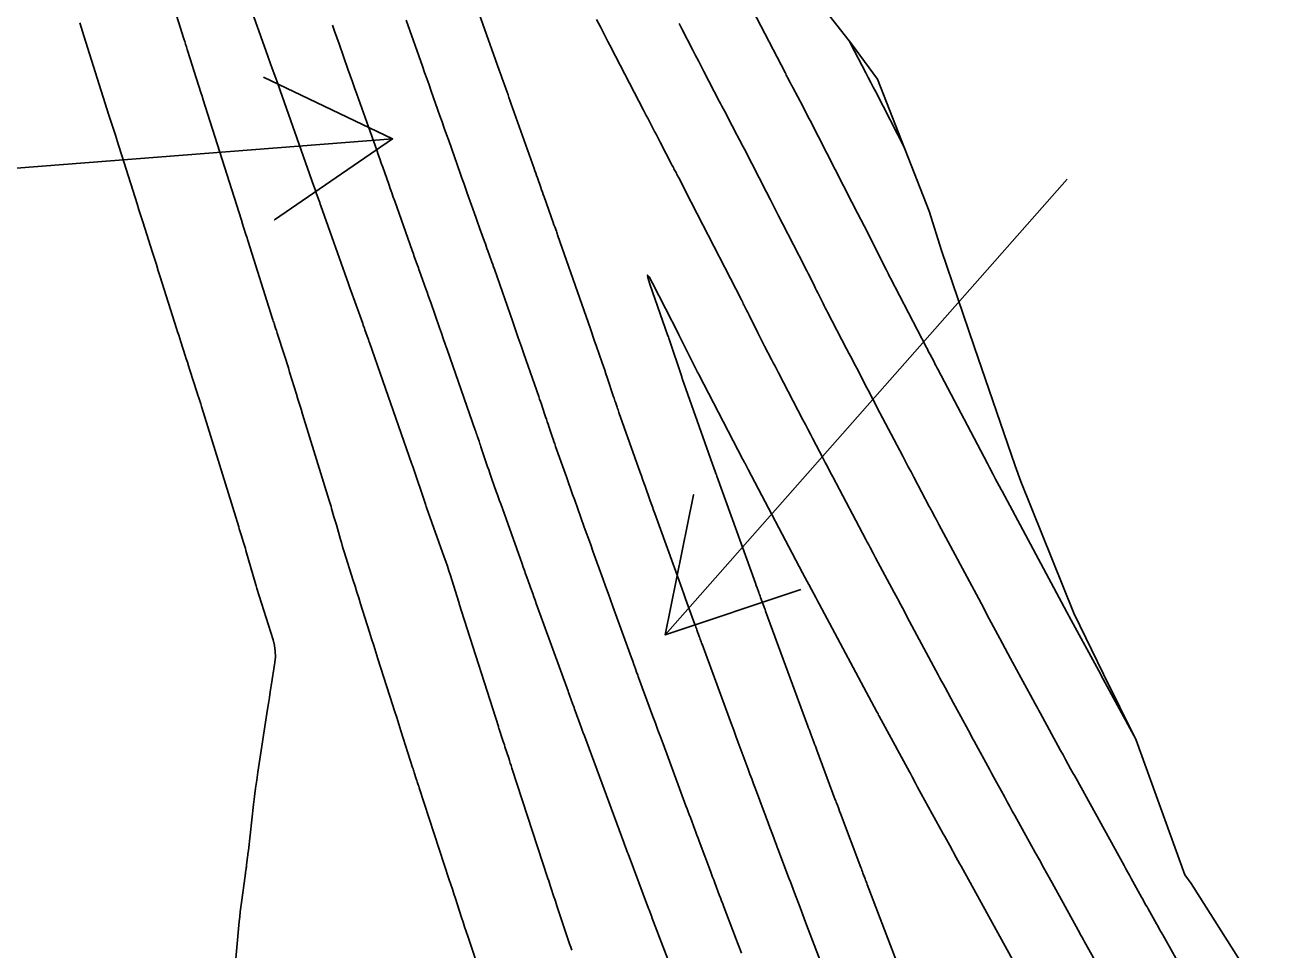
# Model space of a CAD drawing. Extents: x 954385 to 988206, y 1868364 to 1924553.
# Drawn here: x 955263.4 to 955316.1, y 1923586.6 to 1923625.4 of the extents above; entities that cross this region are included whole.
import ezdxf

# ---------------------------------------------------------------- set-up
doc = ezdxf.new("R2010")
doc.units = 0
for name, color, linetype in [('24', 7, 'Continuous'), ('26', 7, 'Continuous'), ('6', 7, 'Continuous'), ('7', 7, 'Continuous'), ('Default', 7, 'Continuous')]:
    doc.layers.add(name, color=color, linetype=linetype)

msp = doc.modelspace()

# ---------------------------------------------------------------- linework, layer by layer
at = {"layer": '24'}
msp.add_lwpolyline([(955273.267, 1923656.841), (955279.531, 1923648.743), (955286.148, 1923640.812), (955292.054, 1923632.545), (955295.488, 1923627.927), (955298.082, 1923624.602), (955299.179, 1923623.124), (955301.346, 1923617.593), (955301.863, 1923615.934), (955303.227, 1923611.911), (955304.954, 1923606.907), (955305.182, 1923606.255), (955307.412, 1923600.728), (955308.662, 1923598.17), (955310.032, 1923595.397), (955312.07, 1923589.755), (955312.339, 1923589.398), (955315.279, 1923584.732)], dxfattribs=at)
at = {"layer": '26'}
for points in [[(955257.131, 1923618.928), (955278.83, 1923620.616), (955273.883, 1923617.222), (955278.83, 1923620.616), (955273.417, 1923623.204)], [(955307.131, 1923618.928), (955290.272, 1923599.814), (955291.459, 1923605.695), (955290.272, 1923599.814), (955295.959, 1923601.726)]]:
    msp.add_lwpolyline(points, dxfattribs=at)
at = {"layer": '6'}
for points in [[(955309.934, 1923595.595), (955308.562, 1923598.109), (955308.539, 1923598.151), (955307.218, 1923600.589), (955307.201, 1923600.62), (955307.185, 1923600.65), (955307.12, 1923600.772), (955304.398, 1923605.85), (955304.365, 1923605.912), (955304.362, 1923605.918), (955304.131, 1923606.353), (955304.102, 1923606.407), (955304.073, 1923606.462), (955304.044, 1923606.516), (955304.016, 1923606.571), (955303.872, 1923606.844), (955303.786, 1923607.007), (955301.704, 1923610.961), (955301.664, 1923611.037), (955301.624, 1923611.113), (955301.584, 1923611.189), (955301.545, 1923611.265), (955301.386, 1923611.569), (955301.347, 1923611.645), (955301.307, 1923611.721), (955301.268, 1923611.797), (955301.228, 1923611.873), (955299.717, 1923614.776), (955299.696, 1923614.817), (955299.675, 1923614.857), (955299.655, 1923614.898), (955299.634, 1923614.938), (955299.533, 1923615.142), (955299.472, 1923615.264), (955299.059, 1923616.094), (955298.983, 1923616.246), (955298.907, 1923616.398), (955298.83, 1923616.549), (955298.753, 1923616.7), (955298.342, 1923617.5), (955298.1, 1923617.971), (955296.346, 1923621.386), (955296.269, 1923621.535), (955296.191, 1923621.685), (955296.114, 1923621.834), (955296.036, 1923621.983), (955295.621, 1923622.773), (955295.594, 1923622.825), (955295.567, 1923622.877), (955295.54, 1923622.929), (955295.513, 1923622.981), (955295.404, 1923623.189), (955295.377, 1923623.241), (955295.35, 1923623.293), (955295.323, 1923623.345), (955295.296, 1923623.397), (955293.943, 1923626.004)], [(955276.305, 1923625.393), (955276.399, 1923625.129), (955276.493, 1923624.865), (955276.586, 1923624.601), (955276.96, 1923623.545), (955277.054, 1923623.281), (955277.147, 1923623.017), (955277.241, 1923622.753), (955277.334, 1923622.489), (955278.166, 1923620.138), (955278.229, 1923619.96), (955278.292, 1923619.782), (955278.355, 1923619.604), (955278.418, 1923619.425), (955278.669, 1923618.712), (955278.732, 1923618.534), (955278.795, 1923618.356), (955278.858, 1923618.178), (955278.922, 1923618), (955279.653, 1923615.939), (955279.679, 1923615.866), (955279.704, 1923615.793), (955279.73, 1923615.721), (955279.756, 1923615.648), (955279.86, 1923615.356), (955279.886, 1923615.284), (955279.913, 1923615.211), (955279.939, 1923615.138), (955279.965, 1923615.065), (955280.227, 1923614.336), (955280.279, 1923614.19), (955280.331, 1923614.044), (955280.382, 1923613.898), (955280.433, 1923613.751), (955280.802, 1923612.691), (955280.881, 1923612.466), (955280.96, 1923612.241), (955281.038, 1923612.015), (955281.117, 1923611.79), (955282.303, 1923608.397), (955282.323, 1923608.34), (955282.343, 1923608.283), (955282.362, 1923608.226), (955282.381, 1923608.169), (955282.458, 1923607.939), (955282.477, 1923607.882), (955282.496, 1923607.824), (955282.515, 1923607.767), (955282.534, 1923607.71), (955282.82, 1923606.864), (955282.864, 1923606.734), (955282.908, 1923606.604), (955282.954, 1923606.474), (955282.999, 1923606.344), (955283.183, 1923605.826), (955283.229, 1923605.696), (955283.275, 1923605.567), (955283.321, 1923605.437), (955283.367, 1923605.308), (955284.264, 1923602.791), (955284.313, 1923602.653), (955284.362, 1923602.515), (955284.412, 1923602.377), (955284.461, 1923602.239), (955284.66, 1923601.688), (955284.71, 1923601.55), (955284.76, 1923601.412), (955284.81, 1923601.274), (955284.86, 1923601.136), (955286.191, 1923597.46), (955286.212, 1923597.402), (955286.238, 1923597.329), (955286.254, 1923597.285), (955286.393, 1923596.904), (955286.418, 1923596.836), (955286.443, 1923596.767), (955286.468, 1923596.699), (955286.493, 1923596.631), (955286.703, 1923596.059), (955286.747, 1923595.941), (955286.79, 1923595.823), (955286.834, 1923595.705), (955286.878, 1923595.587), (955288.535, 1923591.107), (955288.549, 1923591.068), (955288.563, 1923591.029), (955288.578, 1923590.991), (955288.592, 1923590.952), (955288.65, 1923590.797), (955288.679, 1923590.72), (955288.708, 1923590.643), (955289.57, 1923588.346), (955289.594, 1923588.282), (955289.618, 1923588.219), (955289.678, 1923588.06), (955289.702, 1923587.997), (955289.714, 1923587.965), (955290.694, 1923585.378)]]:
    msp.add_lwpolyline(points, dxfattribs=at)
at = {"layer": '7'}
for points in [[(955286.346, 1923586.598), (955286.303, 1923586.727), (955286.26, 1923586.856), (955285.729, 1923588.455), (955285.698, 1923588.55), (955285.666, 1923588.646), (955285.634, 1923588.741), (955285.603, 1923588.836), (955285.475, 1923589.218), (955285.444, 1923589.313), (955285.412, 1923589.408), (955285.381, 1923589.504), (955285.35, 1923589.599), (955283.84, 1923594.229), (955283.805, 1923594.334), (955283.771, 1923594.439), (955283.737, 1923594.544), (955283.703, 1923594.648), (955283.546, 1923595.126), (955283.521, 1923595.201), (955283.497, 1923595.277), (955283.472, 1923595.352), (955283.448, 1923595.427), (955283.308, 1923595.859), (955283.296, 1923595.897), (955283.277, 1923595.954), (955283.271, 1923595.973), (955281.728, 1923600.813), (955281.644, 1923601.075), (955281.632, 1923601.113), (955281.621, 1923601.15), (955281.609, 1923601.188), (955281.597, 1923601.225), (955281.257, 1923602.311), (955281.195, 1923602.504), (955281.132, 1923602.697), (955281.066, 1923602.889), (955280.999, 1923603.08), (955280.26, 1923605.153), (955280.243, 1923605.204), (955280.225, 1923605.254), (955280.216, 1923605.279), (955280.207, 1923605.304), (955279.678, 1923606.874), (955279.666, 1923606.909), (955279.651, 1923606.954), (955279.642, 1923606.981), (955277.862, 1923612.074), (955277.838, 1923612.141), (955277.815, 1923612.208), (955277.792, 1923612.275), (955277.768, 1923612.341), (955277.675, 1923612.609), (955277.652, 1923612.675), (955277.628, 1923612.742), (955277.605, 1923612.809), (955277.581, 1923612.875), (955277.084, 1923614.259), (955277.059, 1923614.33), (955277.016, 1923614.449), (955276.999, 1923614.497), (955276.982, 1923614.544), (955275.824, 1923617.807), (955275.8, 1923617.876), (955275.775, 1923617.945), (955275.751, 1923618.014), (955275.727, 1923618.083), (955275.629, 1923618.36), (955275.581, 1923618.498), (955275.532, 1923618.636), (955274.111, 1923622.652), (955274.069, 1923622.771), (955274.027, 1923622.89), (955273.984, 1923623.01), (955273.942, 1923623.129), (955273.773, 1923623.607), (955273.731, 1923623.726), (955273.688, 1923623.845), (955273.646, 1923623.965), (955273.604, 1923624.084), (955271.338, 1923630.466)], [(955281.937, 1923627.369), (955283.307, 1923623.5), (955283.348, 1923623.385), (955283.389, 1923623.27), (955283.43, 1923623.155), (955283.47, 1923623.04), (955283.633, 1923622.58), (955283.674, 1923622.465), (955283.714, 1923622.35), (955283.755, 1923622.235), (955283.796, 1923622.12), (955284.765, 1923619.375), (955284.8, 1923619.276), (955284.835, 1923619.177), (955284.87, 1923619.078), (955284.905, 1923618.979), (955285.045, 1923618.584), (955285.08, 1923618.485), (955285.115, 1923618.387), (955285.15, 1923618.288), (955285.185, 1923618.189), (955285.57, 1923617.112), (955285.603, 1923617.019), (955285.637, 1923616.927), (955285.703, 1923616.741), (955285.72, 1923616.694), (955285.737, 1923616.648), (955285.753, 1923616.601), (955285.769, 1923616.555), (955287.128, 1923612.652), (955287.189, 1923612.479), (955287.249, 1923612.306), (955287.309, 1923612.133), (955287.37, 1923611.96), (955287.625, 1923611.23), (955287.678, 1923611.077), (955287.731, 1923610.923), (955287.783, 1923610.769), (955287.835, 1923610.615), (955288.106, 1923609.799), (955288.125, 1923609.745), (955288.143, 1923609.69), (955288.161, 1923609.635), (955288.18, 1923609.581), (955288.253, 1923609.362), (955288.272, 1923609.308), (955288.291, 1923609.253), (955288.309, 1923609.199), (955288.329, 1923609.144), (955289.219, 1923606.631), (955289.271, 1923606.487), (955289.322, 1923606.343), (955289.373, 1923606.199), (955289.424, 1923606.055), (955289.63, 1923605.478), (955289.681, 1923605.334), (955289.733, 1923605.19), (955289.784, 1923605.046), (955289.836, 1923604.903), (955290.835, 1923602.131), (955290.907, 1923601.932), (955290.979, 1923601.732), (955291.052, 1923601.533), (955291.124, 1923601.333), (955291.517, 1923600.247), (955291.537, 1923600.192), (955291.557, 1923600.137), (955291.577, 1923600.082), (955291.596, 1923600.027), (955291.695, 1923599.753), (955291.715, 1923599.698), (955291.735, 1923599.643), (955291.775, 1923599.533), (955291.795, 1923599.477), (955291.815, 1923599.422), (955292.952, 1923596.336), (955293.047, 1923596.08), (955293.141, 1923595.824), (955293.236, 1923595.568), (955293.331, 1923595.311), (955293.745, 1923594.191), (955293.822, 1923593.983), (955293.899, 1923593.775), (955293.977, 1923593.567), (955294.054, 1923593.359), (955294.42, 1923592.38), (955294.47, 1923592.246), (955294.52, 1923592.113), (955294.57, 1923591.979), (955294.62, 1923591.846), (955294.821, 1923591.312), (955294.871, 1923591.178), (955294.921, 1923591.045), (955294.971, 1923590.911), (955295.022, 1923590.778), (955295.46, 1923589.614), (955295.518, 1923589.46), (955295.576, 1923589.307), (955295.634, 1923589.154), (955295.692, 1923589.001), (955295.924, 1923588.387), (955295.982, 1923588.234), (955296.041, 1923588.081), (955296.099, 1923587.928), (955296.158, 1923587.775), (955297, 1923585.576)], [(955269.469, 1923626.736), (955270.078, 1923624.813), (955270.113, 1923624.702), (955270.148, 1923624.592), (955270.183, 1923624.482), (955270.218, 1923624.372), (955270.358, 1923623.931), (955270.428, 1923623.711), (955270.498, 1923623.491), (955270.805, 1923622.522), (955270.829, 1923622.448), (955270.87, 1923622.318), (955270.876, 1923622.299), (955272.491, 1923617.205), (955272.538, 1923617.057), (955272.585, 1923616.909), (955272.679, 1923616.613), (955272.702, 1923616.539), (955272.726, 1923616.466), (955272.749, 1923616.392), (955272.773, 1923616.318), (955273.797, 1923613.078), (955273.813, 1923613.028), (955273.829, 1923612.977), (955273.845, 1923612.927), (955273.861, 1923612.877), (955273.926, 1923612.677), (955273.958, 1923612.577), (955273.99, 1923612.477), (955274.293, 1923611.536), (955274.349, 1923611.363), (955274.404, 1923611.189), (955274.459, 1923611.015), (955274.513, 1923610.841), (955274.798, 1923609.916), (955274.864, 1923609.704), (955274.929, 1923609.492), (955274.995, 1923609.28), (955275.06, 1923609.068), (955276.172, 1923605.457), (955276.198, 1923605.372), (955276.224, 1923605.286), (955276.25, 1923605.201), (955276.275, 1923605.115), (955276.374, 1923604.772), (955276.399, 1923604.687), (955276.424, 1923604.601), (955276.449, 1923604.515), (955276.473, 1923604.429), (955276.648, 1923603.82), (955276.686, 1923603.69), (955276.724, 1923603.56), (955276.764, 1923603.43), (955276.804, 1923603.301), (955277.183, 1923602.099), (955277.259, 1923601.856), (955277.336, 1923601.612), (955277.412, 1923601.369), (955277.489, 1923601.125), (955277.864, 1923599.928), (955277.952, 1923599.648), (955278.041, 1923599.367), (955278.13, 1923599.087), (955278.219, 1923598.807), (955278.83, 1923596.9), (955278.918, 1923596.626), (955279.006, 1923596.35), (955279.094, 1923596.075), (955279.182, 1923595.8), (955279.673, 1923594.258), (955279.691, 1923594.204), (955279.708, 1923594.15), (955279.725, 1923594.096), (955279.743, 1923594.041), (955279.828, 1923593.778), (955279.848, 1923593.716), (955279.868, 1923593.655), (955279.908, 1923593.531), (955279.928, 1923593.47), (955279.948, 1923593.408), (955281.212, 1923589.55), (955281.276, 1923589.353), (955281.341, 1923589.156), (955281.405, 1923588.959), (955281.469, 1923588.762), (955281.727, 1923587.973), (955281.791, 1923587.776), (955281.856, 1923587.579), (955281.921, 1923587.382), (955281.987, 1923587.185), (955282.579, 1923585.409)], [(955279.399, 1923625.596), (955280.084, 1923623.663), (955280.176, 1923623.403), (955280.268, 1923623.144), (955280.36, 1923622.884), (955280.452, 1923622.624), (955280.819, 1923621.585), (955280.911, 1923621.326), (955281.003, 1923621.066), (955281.095, 1923620.806), (955281.187, 1923620.546), (955281.667, 1923619.186), (955281.741, 1923618.976), (955281.815, 1923618.766), (955281.889, 1923618.557), (955281.963, 1923618.347), (955282.323, 1923617.334), (955282.366, 1923617.212), (955282.41, 1923617.09), (955282.453, 1923616.968), (955282.497, 1923616.846), (955282.689, 1923616.308), (955282.724, 1923616.211), (955282.758, 1923616.115), (955282.792, 1923616.019), (955282.827, 1923615.923), (955282.965, 1923615.538), (955282.999, 1923615.442), (955283.034, 1923615.346), (955283.068, 1923615.25), (955283.101, 1923615.153), (955283.872, 1923612.941), (955283.988, 1923612.607), (955284.104, 1923612.273), (955284.221, 1923611.939), (955284.337, 1923611.606), (955284.964, 1923609.814), (955285.001, 1923609.708), (955285.037, 1923609.603), (955285.073, 1923609.497), (955285.108, 1923609.392), (955285.25, 1923608.965), (955285.285, 1923608.861), (955285.32, 1923608.757), (955285.354, 1923608.654), (955285.389, 1923608.55), (955285.529, 1923608.135), (955285.564, 1923608.032), (955285.6, 1923607.928), (955285.635, 1923607.825), (955285.672, 1923607.722), (955286.123, 1923606.448), (955286.211, 1923606.201), (955286.298, 1923605.955), (955286.386, 1923605.708), (955286.474, 1923605.462), (955286.86, 1923604.378), (955286.954, 1923604.116), (955287.048, 1923603.853), (955287.142, 1923603.59), (955287.236, 1923603.328), (955287.664, 1923602.142), (955287.767, 1923601.857), (955287.87, 1923601.572), (955287.973, 1923601.287), (955288.076, 1923601.002), (955288.854, 1923598.853), (955288.879, 1923598.784), (955288.904, 1923598.715), (955288.954, 1923598.576), (955288.967, 1923598.541), (955288.979, 1923598.506), (955288.992, 1923598.471), (955289.004, 1923598.437), (955289.084, 1923598.218), (955289.101, 1923598.17), (955289.119, 1923598.122), (955289.136, 1923598.074), (955289.154, 1923598.027), (955289.754, 1923596.398), (955289.86, 1923596.111), (955289.966, 1923595.823), (955290.072, 1923595.536), (955290.178, 1923595.249), (955291.14, 1923592.649), (955291.185, 1923592.525), (955291.231, 1923592.402), (955291.277, 1923592.279), (955291.323, 1923592.156), (955291.507, 1923591.663), (955291.553, 1923591.54), (955291.599, 1923591.417), (955291.646, 1923591.293), (955291.692, 1923591.17), (955292.164, 1923589.912), (955292.211, 1923589.788), (955292.258, 1923589.663), (955292.304, 1923589.539), (955292.351, 1923589.415), (955292.539, 1923588.917), (955292.586, 1923588.792), (955292.633, 1923588.668), (955292.68, 1923588.544), (955292.727, 1923588.419), (955293.218, 1923587.122), (955293.3, 1923586.907), (955293.382, 1923586.691), (955293.464, 1923586.475)], [(955308.796, 1923585.287), (955307.86, 1923586.951), (955307.819, 1923587.026), (955307.748, 1923587.152), (955307.721, 1923587.199), (955307.695, 1923587.246), (955307.63, 1923587.365), (955307.59, 1923587.436), (955306.496, 1923589.416), (955306.319, 1923589.737), (955306.141, 1923590.057), (955305.964, 1923590.378), (955305.787, 1923590.698), (955304.936, 1923592.237), (955304.83, 1923592.429), (955304.724, 1923592.621), (955304.618, 1923592.814), (955304.513, 1923593.006), (955304.044, 1923593.865), (955303.962, 1923594.014), (955303.881, 1923594.163), (955303.8, 1923594.312), (955303.719, 1923594.461), (955303.394, 1923595.056), (955303.312, 1923595.205), (955303.231, 1923595.354), (955303.15, 1923595.503), (955303.069, 1923595.652), (955302.582, 1923596.551), (955302.367, 1923596.948), (955302.009, 1923597.609), (955301.937, 1923597.742), (955301.866, 1923597.874), (955301.794, 1923598.006), (955301.723, 1923598.139), (955300.425, 1923600.565), (955300.287, 1923600.823), (955300.149, 1923601.082), (955300.011, 1923601.34), (955299.873, 1923601.598), (955299.094, 1923603.05), (955298.991, 1923603.243), (955298.866, 1923603.477), (955298.836, 1923603.533), (955298.806, 1923603.588), (955298.747, 1923603.7), (955298.732, 1923603.727), (955298.717, 1923603.755), (955298.703, 1923603.783), (955298.688, 1923603.811), (955297.3, 1923606.448), (955297.195, 1923606.647), (955297.091, 1923606.846), (955296.986, 1923607.045), (955296.881, 1923607.244), (955296.462, 1923608.04), (955296.357, 1923608.239), (955296.253, 1923608.438), (955296.149, 1923608.637), (955296.045, 1923608.837), (955295.022, 1923610.804), (955294.949, 1923610.944), (955294.876, 1923611.085), (955294.803, 1923611.225), (955294.73, 1923611.365), (955294.437, 1923611.928), (955294.365, 1923612.068), (955294.293, 1923612.208), (955294.222, 1923612.348), (955294.152, 1923612.489), (955293.784, 1923613.228), (955293.731, 1923613.334), (955293.678, 1923613.44), (955293.572, 1923613.652), (955293.546, 1923613.705), (955293.519, 1923613.758), (955293.492, 1923613.811), (955293.465, 1923613.864), (955291.609, 1923617.477), (955291.362, 1923617.958), (955290.835, 1923618.985), (955290.81, 1923619.033), (955290.786, 1923619.08), (955290.761, 1923619.128), (955290.736, 1923619.175), (955290.637, 1923619.365), (955290.612, 1923619.412), (955290.587, 1923619.46), (955290.562, 1923619.507), (955290.537, 1923619.555), (955290.057, 1923620.476), (955289.999, 1923620.588), (955289.941, 1923620.7), (955289.883, 1923620.811), (955289.824, 1923620.923), (955289.592, 1923621.371), (955289.534, 1923621.483), (955289.476, 1923621.595), (955289.418, 1923621.707), (955289.36, 1923621.819), (955288.185, 1923624.084), (955288.105, 1923624.238), (955288.025, 1923624.392), (955287.946, 1923624.546), (955287.867, 1923624.701), (955287.55, 1923625.319), (955287.391, 1923625.628)], [(955265.709, 1923625.483), (955265.882, 1923624.938), (955266.935, 1923621.619), (955267.069, 1923621.196), (955267.203, 1923620.773), (955267.337, 1923620.35), (955267.471, 1923619.927), (955268.112, 1923617.899), (955268.193, 1923617.644), (955268.274, 1923617.388), (955268.355, 1923617.133), (955268.436, 1923616.877), (955268.76, 1923615.855), (955268.841, 1923615.599), (955268.922, 1923615.344), (955269.003, 1923615.088), (955269.085, 1923614.833), (955269.771, 1923612.672), (955269.816, 1923612.53), (955269.861, 1923612.388), (955269.906, 1923612.245), (955269.951, 1923612.103), (955270.131, 1923611.533), (955270.177, 1923611.391), (955270.222, 1923611.249), (955270.268, 1923611.106), (955270.313, 1923610.964), (955270.636, 1923609.967), (955270.669, 1923609.864), (955270.702, 1923609.761), (955270.768, 1923609.556), (955270.785, 1923609.504), (955270.801, 1923609.453), (955270.817, 1923609.401), (955270.833, 1923609.35), (955272.378, 1923604.346), (955272.403, 1923604.264), (955272.429, 1923604.182), (955272.454, 1923604.1), (955272.479, 1923604.018), (955272.58, 1923603.69), (955272.605, 1923603.608), (955272.63, 1923603.526), (955272.655, 1923603.443), (955272.679, 1923603.361), (955273.098, 1923601.919), (955273.112, 1923601.869), (955273.127, 1923601.818), (955273.13, 1923601.806), (955273.134, 1923601.793), (955273.138, 1923601.781), (955273.142, 1923601.768), (955273.819, 1923599.617), (955273.879, 1923599.379), (955273.912, 1923599.14), (955273.916, 1923598.898), (955273.891, 1923598.655), (955273.738, 1923597.676), (955273.7, 1923597.431), (955273.662, 1923597.187), (955273.625, 1923596.942), (955273.587, 1923596.697), (955273.183, 1923594.066), (955273.133, 1923593.725), (955273.085, 1923593.384), (955273.041, 1923593.041), (955273.001, 1923592.699), (955272.782, 1923590.78), (955272.774, 1923590.711), (955272.766, 1923590.642), (955272.758, 1923590.573), (955272.749, 1923590.504), (955272.707, 1923590.164), (955272.703, 1923590.126), (955272.698, 1923590.089), (955272.692, 1923590.051), (955272.687, 1923590.014), (955272.666, 1923589.863), (955272.66, 1923589.826), (955272.655, 1923589.788), (955272.65, 1923589.75), (955272.645, 1923589.713), (955272.494, 1923588.595), (955272.468, 1923588.396), (955272.444, 1923588.197), (955272.422, 1923587.998), (955272.403, 1923587.798), (955272.186, 1923585.469)], [(955290.852, 1923625.453), (955290.967, 1923625.231), (955291.429, 1923624.34), (955291.544, 1923624.118), (955291.66, 1923623.895), (955291.775, 1923623.672), (955291.891, 1923623.45), (955292.538, 1923622.203), (955292.592, 1923622.1), (955292.646, 1923621.996), (955292.699, 1923621.893), (955292.753, 1923621.789), (955292.974, 1923621.365), (955293.026, 1923621.266), (955293.077, 1923621.168), (955293.128, 1923621.07), (955293.18, 1923620.972), (955293.386, 1923620.579), (955293.437, 1923620.481), (955293.488, 1923620.382), (955293.539, 1923620.284), (955293.59, 1923620.185), (955294.513, 1923618.39), (955294.683, 1923618.059), (955294.853, 1923617.727), (955295.023, 1923617.396), (955295.193, 1923617.065), (955296.109, 1923615.282), (955296.161, 1923615.18), (955296.213, 1923615.078), (955296.265, 1923614.976), (955296.316, 1923614.873), (955296.531, 1923614.44), (955296.577, 1923614.349), (955296.622, 1923614.258), (955296.667, 1923614.167), (955296.712, 1923614.077), (955296.893, 1923613.714), (955296.938, 1923613.623), (955296.984, 1923613.532), (955297.03, 1923613.442), (955297.077, 1923613.352), (955297.88, 1923611.81), (955297.986, 1923611.606), (955298.092, 1923611.403), (955298.198, 1923611.199), (955298.303, 1923610.996), (955298.726, 1923610.182), (955298.832, 1923609.979), (955298.939, 1923609.775), (955299.045, 1923609.572), (955299.152, 1923609.369), (955300.235, 1923607.313), (955300.351, 1923607.093), (955300.467, 1923606.872), (955300.583, 1923606.652), (955300.699, 1923606.431), (955301.344, 1923605.206), (955301.37, 1923605.157), (955301.395, 1923605.109), (955301.421, 1923605.06), (955301.447, 1923605.011), (955301.573, 1923604.774), (955301.602, 1923604.719), (955301.631, 1923604.665), (955301.748, 1923604.447), (955303.42, 1923601.328), (955303.531, 1923601.12), (955303.643, 1923600.912), (955303.754, 1923600.703), (955303.865, 1923600.495), (955304.311, 1923599.663), (955304.422, 1923599.455), (955304.534, 1923599.247), (955304.646, 1923599.039), (955304.758, 1923598.832), (955305.44, 1923597.573), (955305.592, 1923597.294), (955305.794, 1923596.921), (955305.844, 1923596.828), (955305.895, 1923596.735), (955305.945, 1923596.642), (955305.996, 1923596.549), (955306.856, 1923594.973), (955306.961, 1923594.781), (955307.066, 1923594.588), (955307.276, 1923594.204), (955307.329, 1923594.107), (955307.382, 1923594.011), (955307.435, 1923593.915), (955307.488, 1923593.819), (955309.519, 1923590.148), (955309.593, 1923590.013), (955309.668, 1923589.877), (955309.743, 1923589.742), (955309.818, 1923589.607), (955310.255, 1923588.816), (955310.303, 1923588.729), (955310.319, 1923588.7), (955310.438, 1923588.487), (955310.482, 1923588.41), (955310.525, 1923588.333), (955310.879, 1923587.704), (955310.945, 1923587.586), (955311.011, 1923587.468), (955311.077, 1923587.351), (955311.143, 1923587.233), (955312.769, 1923584.338)], [(955300.317, 1923620.22), (955299.101, 1923622.586), (955298.998, 1923622.787), (955298.894, 1923622.987), (955298.79, 1923623.187), (955298.686, 1923623.387), (955298.057, 1923624.585), (955298.054, 1923624.59), (955297.981, 1923624.731)], [(955304.925, 1923586.057), (955302.752, 1923589.989), (955302.683, 1923590.113), (955302.614, 1923590.237), (955302.546, 1923590.361), (955302.477, 1923590.486), (955302.202, 1923590.982), (955302.134, 1923591.107), (955302.065, 1923591.231), (955301.997, 1923591.356), (955301.929, 1923591.48), (955300.859, 1923593.438), (955300.772, 1923593.598), (955300.626, 1923593.866), (955300.597, 1923593.919), (955300.568, 1923593.973), (955300.539, 1923594.026), (955300.51, 1923594.08), (955299.41, 1923596.108), (955299.245, 1923596.413), (955299.221, 1923596.457), (955299.197, 1923596.501), (955299.174, 1923596.545), (955299.15, 1923596.588), (955296.728, 1923601.117), (955296.656, 1923601.252), (955296.583, 1923601.387), (955296.403, 1923601.724), (955296.294, 1923601.927), (955296.077, 1923602.332), (955296.062, 1923602.36), (955296.036, 1923602.409), (955296.032, 1923602.416), (955293.751, 1923606.749), (955293.678, 1923606.89), (955293.604, 1923607.03), (955293.585, 1923607.065), (955293.567, 1923607.1), (955293.548, 1923607.135), (955293.53, 1923607.171), (955291.676, 1923610.738), (955291.646, 1923610.796), (955291.616, 1923610.853), (955291.608, 1923610.868), (955291.601, 1923610.882), (955291.593, 1923610.897), (955291.586, 1923610.912), (955290.842, 1923612.406), (955290.825, 1923612.439), (955290.822, 1923612.446), (955289.729, 1923614.572), (955289.591, 1923614.828), (955289.528, 1923614.906), (955289.541, 1923614.806), (955289.63, 1923614.53), (955290.385, 1923612.362), (955290.402, 1923612.315), (955290.418, 1923612.267), (955290.427, 1923612.243), (955290.435, 1923612.219), (955290.963, 1923610.634), (955290.97, 1923610.611), (955290.982, 1923610.578), (955290.985, 1923610.566), (955292.327, 1923606.782), (955292.354, 1923606.706), (955292.399, 1923606.579), (955292.417, 1923606.528), (955292.436, 1923606.477), (955294.053, 1923601.993), (955294.089, 1923601.892), (955294.125, 1923601.792), (955294.198, 1923601.591), (955294.216, 1923601.54), (955294.235, 1923601.49), (955294.253, 1923601.44), (955294.271, 1923601.389), (955294.445, 1923600.904), (955294.456, 1923600.876), (955294.474, 1923600.825), (955294.477, 1923600.818), (955296.254, 1923595.993), (955296.285, 1923595.909), (955296.317, 1923595.824), (955296.348, 1923595.739), (955296.379, 1923595.655), (955296.504, 1923595.316), (955296.536, 1923595.232), (955296.567, 1923595.147), (955296.598, 1923595.063), (955296.63, 1923594.978), (955297.405, 1923592.905), (955297.423, 1923592.857), (955297.441, 1923592.809), (955297.458, 1923592.761), (955297.476, 1923592.713), (955297.548, 1923592.521), (955297.584, 1923592.426), (955297.621, 1923592.33), (955298.474, 1923590.065), (955298.497, 1923590.006), (955298.519, 1923589.946), (955298.542, 1923589.887), (955298.564, 1923589.828), (955298.654, 1923589.59), (955298.677, 1923589.53), (955298.699, 1923589.471), (955298.722, 1923589.412), (955298.744, 1923589.352), (955300.338, 1923585.191)]]:
    msp.add_lwpolyline(points, dxfattribs=at)
at = {"layer": 'Default'}
msp.add_arc((956111.568, 1924014.493), 954.93, 205.346268, 226.414195, dxfattribs=at)

doc.saveas('drawing.dxf')
